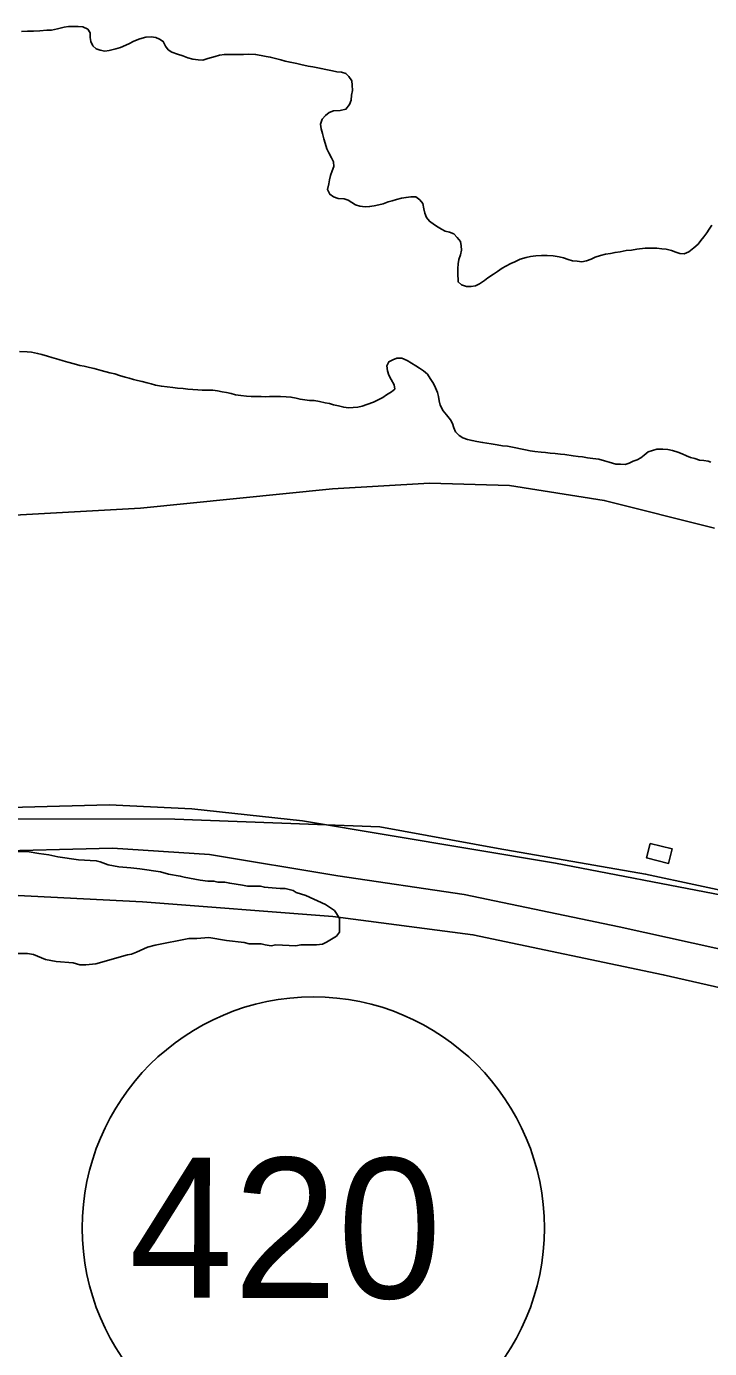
# Model space of a CAD drawing. Extents: x 3219052 to 3256913, y 800770 to 826146.
# Drawn here: x 3225888 to 3226376, y 811124 to 812068 of the extents above; entities that cross this region are included whole.
import ezdxf

# ---------------------------------------------------------------- set-up
doc = ezdxf.new("R2010")
doc.units = 0
for name, color, linetype in [('V-BLDG-OTLN', 7, 'Continuous'), ('V-LEVE-TOET', 7, 'Continuous'), ('V-ROAD-CNTR', 7, 'Continuous'), ('V-ROAD-IDEN', 7, 'Continuous'), ('V-SITE-VEGE', 7, 'Continuous'), ('V-TOPO-SHOR', 7, 'Continuous')]:
    doc.layers.add(name, color=color, linetype=linetype)

msp = doc.modelspace()

# ---------------------------------------------------------------- linework, layer by layer
at = {"layer": 'V-BLDG-OTLN'}
msp.add_lwpolyline([(3226333.46, 811484.59), (3226349.14, 811480.66), (3226346.54, 811470.28), (3226330.86, 811474.21)], close=True, dxfattribs=at)
at = {"layer": 'V-LEVE-TOET'}
for points in [[(3226379.26, 811709.6), (3226300.63, 811729.4), (3226233.04, 811739.99), (3226175.86, 811741.7), (3226106.6, 811737.68), (3225969.34, 811724), (3225784.71, 811713.76), (3225663.06, 811705.96), (3225506.36, 811692.05), (3225421.83, 811685.37), (3225377.01, 811685.25), (3225288.85, 811695.13), (3225188.83, 811707.8), (3225096.98, 811717.86), (3224985.21, 811728.33), (3224845.17, 811738.28), (3224736, 811753.4), (3224650.29, 811772.1), (3224512.96, 811812.41), (3224384.3, 811851.55)], [(3226384.72, 811447.56), (3226265.79, 811470.59), (3226085.03, 811500.66), (3226006.03, 811509.37), (3225947.08, 811512.21), (3225814.21, 811508.48), (3225726.3, 811501.01), (3225560.12, 811487.31), (3225467.41, 811482.59), (3225380.5, 811483.46), (3225314.16, 811485.21), (3225245.58, 811490.18), (3225083.41, 811508.27), (3224890.07, 811526.99), (3224759.85, 811542.36), (3224674.61, 811558.17), (3224535.96, 811590.77), (3224420.28, 811623.59), (3224260.95, 811666.89), (3224128.25, 811702.03), (3224000.38, 811737.32), (3223867.04, 811773.75)]]:
    msp.add_lwpolyline(points, dxfattribs=at)
at = {"layer": 'V-ROAD-CNTR'}
msp.add_lwpolyline([(3226467.79, 811390.64), (3226311.22, 811425.06), (3226200.67, 811448.06), (3226110.34, 811461.52), (3226018.76, 811476.63), (3225949.43, 811481.28), (3225854.63, 811478.78), (3225782.52, 811479.07), (3225711.54, 811463.27), (3225637.32, 811456.89), (3225534.61, 811448.56), (3225438.59, 811448.49), (3225335.49, 811453.69), (3225238.4, 811455.58), (3225074.5, 811473.46), (3224931.86, 811486.9), (3224799.61, 811502.84), (3224679.21, 811521.47), (3224583.38, 811541.67), (3224458.35, 811575.39), (3224252.77, 811635), (3224068.88, 811681.7)], dxfattribs=at)
at = {"layer": 'V-ROAD-IDEN'}
msp.add_circle((3226092.87, 811210.03), 165, dxfattribs=at)
at = {"layer": 'V-SITE-VEGE'}
for points in [[(3226055.56, 812047.13), (3226051.62, 812047.81), (3226046.85, 812047.99), (3226042.9, 812047.68), (3226037.14, 812047.71), (3226032.7, 812047.89), (3226029.41, 812047.91), (3226025.79, 812047.27), (3226022.66, 812046.46), (3226017.55, 812044.83), (3226013.93, 812043.86), (3226010.64, 812044.04), (3226006.86, 812044.56), (3226003.24, 812045.39), (3225999.63, 812046.73), (3225995.85, 812048.06), (3225991.91, 812049.56), (3225989.29, 812051.05), (3225987.32, 812053.69), (3225985.69, 812057.16), (3225983.07, 812058.81), (3225980.28, 812059.98), (3225977.16, 812060.48), (3225973.37, 812060.17), (3225969.08, 812058.88), (3225964.64, 812057.25), (3225961.01, 812055.46), (3225955.07, 812052.85), (3225951.78, 812051.88), (3225947.01, 812050.59), (3225943.88, 812050.27), (3225940.75, 812050.78), (3225937.8, 812051.95), (3225935.34, 812054.09), (3225933.87, 812057.06), (3225933.4, 812060.02), (3225933.57, 812063.15), (3225931.77, 812065.79), (3225928.33, 812067.45), (3225924.88, 812067.79), (3225921.42, 812067.81), (3225918.13, 812067.83), (3225915, 812067.35), (3225910.06, 812066.05), (3225905.78, 812065.25), (3225902.66, 812065.27), (3225897.56, 812064.79), (3225893.11, 812064.48), (3225888.67, 812064.34), (3225884.39, 812064.2)], [(3226240.62, 811901.69), (3226236.83, 811899.9), (3226234.03, 811898.59), (3226230.4, 811896.8), (3226227.76, 811895.17), (3226224.46, 811892.88), (3226221.66, 811890.92), (3226217.53, 811888.3), (3226215.06, 811886.34), (3226211.59, 811884.05), (3226208.62, 811882.75), (3226205.49, 811882.11), (3226202.21, 811882.12), (3226198.59, 811883.46), (3226196.3, 811885.44), (3226196, 811891.86), (3226196.01, 811894.98), (3226196.36, 811898.44), (3226196.86, 811901.39), (3226198.03, 811904.84), (3226198.71, 811908.13), (3226198.55, 811911.26), (3226197.91, 811914.22), (3226195.62, 811917.19), (3226193.33, 811919.67), (3226190.04, 811921), (3226187.09, 811921.67), (3226184.3, 811923.16), (3226182, 811924.49), (3226179.37, 811926.15), (3226175.77, 811928.8), (3226173.81, 811931.44), (3226172.5, 811934.41), (3226171.86, 811937.7), (3226171.06, 811941.49), (3226168.93, 811943.96), (3226166.14, 811946.28), (3226162.52, 811946.3), (3226159.07, 811945.82), (3226155.77, 811945.17), (3226152.31, 811944.2), (3226149.18, 811943.4), (3226146.22, 811942.59), (3226142.76, 811941.29), (3226139.63, 811940.48), (3226136.34, 811939.83), (3226133.04, 811939.19), (3226129.92, 811939.04), (3226125.97, 811939.55), (3226123.02, 811940.39), (3226120.39, 811942.21), (3226117.77, 811943.87), (3226114.81, 811944.7), (3226110.54, 811945.05), (3226107.25, 811946.22), (3226104.63, 811948.04), (3226103, 811951.5), (3226103.84, 811955.45), (3226104.34, 811958.4), (3226105.18, 811961.36), (3226106.35, 811964.81), (3226107.51, 811967.77), (3226107.2, 811971.06), (3226105.9, 811974.02), (3226103.94, 811977.49), (3226102.47, 811980.46), (3226101.34, 811984.41), (3226100.36, 811987.7), (3226099.4, 811991.49), (3226098.42, 811994.79), (3226098.11, 811998.08), (3226099.28, 812001.69), (3226101.59, 812004.15), (3226104.07, 812006.28), (3226107.36, 812007.58), (3226112.14, 812007.88), (3226116.09, 812008.69), (3226118.74, 812012.13), (3226119.9, 812015.25), (3226120.25, 812018.87), (3226120.75, 812021.99), (3226120.61, 812025.94), (3226120.29, 812029.07), (3226118.33, 812032.2), (3226116.04, 812034.35), (3226113.08, 812035.19), (3226109.63, 812035.53), (3226106.51, 812036.21), (3226101.91, 812037.05), (3226098.45, 812037.72), (3226092.54, 812038.9), (3226089.25, 812039.41), (3226083.99, 812040.58), (3226081.03, 812041.42), (3226076.27, 812042.27), (3226072.82, 812043.1), (3226069.7, 812043.94), (3226065.75, 812044.95), (3226062.14, 812045.95), (3226059.18, 812046.45), (3226055.56, 812047.13)], [(3226377.41, 811926.03), (3226375.52, 811923.22), (3226373.79, 811920.41), (3226371.75, 811917.6), (3226369.55, 811915.1), (3226367.67, 811912.3), (3226364.53, 811909.68), (3226361.06, 811906.9), (3226357.77, 811905.59), (3226354.64, 811905.78), (3226351.69, 811906.77), (3226348.73, 811907.94), (3226344.79, 811908.78), (3226341.66, 811909.12), (3226338.21, 811909.47), (3226333.77, 811909.49), (3226329.82, 811909.51), (3226323.9, 811908.71), (3226320.11, 811908.23), (3226316.32, 811907.92), (3226312.04, 811906.95), (3226308.42, 811906.48), (3226305.13, 811905.83), (3226301.51, 811905.36), (3226297.88, 811904.39), (3226294.26, 811903.09), (3226291.29, 811901.62), (3226288, 811900.48), (3226284.54, 811899.84), (3226281.25, 811900.19), (3226277.96, 811900.53), (3226274.84, 811901.37), (3226271.56, 811902.54), (3226268.43, 811903.37), (3226264.16, 811904.05), (3226259.88, 811904.23), (3226255.94, 811904.42), (3226251.66, 811904.11), (3226248.04, 811903.63), (3226244.91, 811902.98), (3226240.62, 811901.69)], [(3225881.36, 811478.79), (3225888.43, 811478.76), (3225896.9, 811477.3), (3225903.96, 811476.56), (3225910.32, 811475.12), (3225925.15, 811472.93), (3225937.86, 811472.17), (3225940.69, 811471.45), (3225946.33, 811469.31), (3225954.09, 811467.86), (3225962.57, 811467.11), (3225968.93, 811466.38), (3225983.75, 811464.19), (3225989.4, 811462.75), (3225997.87, 811461.3), (3226000.7, 811460.58), (3226011.99, 811458.41), (3226017.64, 811457.67), (3226021.89, 811457.65), (3226024.71, 811456.94), (3226029.65, 811456.91), (3226033.18, 811456.19), (3226042.36, 811454.74), (3226045.89, 811454.01), (3226055.08, 811453.97), (3226057.9, 811453.25), (3226060.73, 811453.24), (3226069.2, 811452.49), (3226072.74, 811452.48), (3226078.38, 811451.04), (3226080.5, 811449.62), (3226087.55, 811447.46), (3226101.66, 811441.04), (3226107.99, 811436.77), (3226109.4, 811434.65), (3226111.5, 811431.1), (3226111.46, 811421.21), (3226109.32, 811418.39), (3226102.24, 811414.19), (3226099.41, 811412.78), (3226095.16, 811412.1), (3226083.86, 811412.15), (3226080.32, 811411.46), (3226066.19, 811412.23), (3226062.66, 811411.54), (3226058.42, 811412.26), (3226055.6, 811412.98), (3226047.12, 811413.02)], [(3226047.12, 811413.02), (3226043.59, 811413.75), (3226030.88, 811415.22), (3226018.17, 811417.39), (3226009.69, 811416.73), (3226004.03, 811416.75), (3225979.98, 811411.92), (3225974.33, 811410.53), (3225966.54, 811407.03), (3225963, 811405.64), (3225960.17, 811404.94), (3225937.53, 811398.68), (3225930.46, 811398.01), (3225926.22, 811398.03), (3225921.28, 811399.46)], [(3225921.28, 811399.46), (3225909.27, 811400.22), (3225901.5, 811401.68), (3225893.04, 811405.25), (3225888.81, 811405.97), (3225881.03, 811406.01)]]:
    msp.add_lwpolyline(points, dxfattribs=at)
at = {"layer": 'V-TOPO-SHOR'}
for points in [[(3226102.47, 811980.46), (3226101.34, 811984.41), (3226100.36, 811987.7), (3226099.4, 811991.49), (3226098.42, 811994.79), (3226098.11, 811998.08), (3226099.28, 812001.69), (3226101.59, 812004.15), (3226104.07, 812006.28), (3226107.36, 812007.58), (3226112.14, 812007.88), (3226116.09, 812008.69), (3226118.74, 812012.13), (3226119.9, 812015.25), (3226120.25, 812018.87), (3226120.75, 812021.99), (3226120.61, 812025.94), (3226120.29, 812029.07), (3226118.33, 812032.2), (3226116.04, 812034.35), (3226113.08, 812035.19), (3226109.63, 812035.53), (3226106.51, 812036.21), (3226101.91, 812037.05), (3226098.45, 812037.72), (3226092.54, 812038.9), (3226089.25, 812039.41), (3226083.99, 812040.58), (3226081.03, 812041.42), (3226076.27, 812042.27), (3226072.82, 812043.1), (3226069.7, 812043.94), (3226065.75, 812044.95), (3226062.14, 812045.95), (3226059.18, 812046.45), (3226055.56, 812047.13), (3226051.62, 812047.81), (3226046.85, 812047.99), (3226042.9, 812047.68), (3226037.14, 812047.71), (3226032.7, 812047.89), (3226029.41, 812047.91), (3226025.79, 812047.27), (3226022.66, 812046.46), (3226017.55, 812044.83), (3226013.93, 812043.86), (3226010.64, 812044.04), (3226006.86, 812044.56), (3226003.24, 812045.39), (3225999.63, 812046.73), (3225995.85, 812048.06), (3225991.91, 812049.56), (3225989.29, 812051.05), (3225987.32, 812053.69), (3225985.69, 812057.16), (3225983.07, 812058.81), (3225980.28, 812059.97), (3225977.16, 812060.48), (3225973.37, 812060.17), (3225969.08, 812058.88), (3225964.64, 812057.25), (3225961.01, 812055.46), (3225955.08, 812052.85), (3225951.78, 812051.88), (3225947.01, 812050.59), (3225943.88, 812050.27), (3225940.75, 812050.78), (3225937.8, 812051.95), (3225935.34, 812054.09), (3225933.87, 812057.06), (3225933.4, 812060.02), (3225933.57, 812063.15), (3225931.77, 812065.79), (3225928.33, 812067.45), (3225924.88, 812067.79), (3225921.42, 812067.81), (3225918.13, 812067.83), (3225915, 812067.35), (3225910.06, 812066.05), (3225905.78, 812065.25), (3225902.66, 812065.27), (3225897.56, 812064.79), (3225893.11, 812064.48), (3225888.67, 812064.34), (3225884.39, 812064.2)], [(3223226.35, 811979.85), (3223380.2, 811925.64), (3223585.3, 811837.97), (3224000.76, 811726.76), (3224559.82, 811574.19), (3224706.03, 811545.66), (3224854.81, 811524.82), (3225011.29, 811503.96), (3225185.73, 811480.5), (3225334.53, 811467.36), (3225465.42, 811474.78), (3225596.28, 811474.51), (3225727.18, 811489.63), (3225878.6, 811502.14), (3225994.07, 811501.9), (3226140.32, 811496.46), (3226224.97, 811480.89), (3226330.13, 811462.71), (3226632.79, 811397.92), (3227020.04, 811297.04), (3227266.26, 811242.64), (3227376.57, 811229.57), (3227474.09, 811234.5)], [(3226367.67, 811912.3), (3226364.53, 811909.68), (3226361.06, 811906.9), (3226357.77, 811905.59), (3226354.64, 811905.78), (3226351.69, 811906.77), (3226348.73, 811907.94), (3226344.79, 811908.78), (3226341.66, 811909.12), (3226338.21, 811909.47), (3226333.77, 811909.49), (3226329.82, 811909.51), (3226323.9, 811908.71), (3226320.11, 811908.23), (3226316.32, 811907.92), (3226312.04, 811906.95), (3226308.42, 811906.48), (3226305.13, 811905.83), (3226301.51, 811905.36), (3226297.88, 811904.39), (3226294.26, 811903.09), (3226291.29, 811901.62), (3226288, 811900.48), (3226284.54, 811899.84), (3226281.25, 811900.19), (3226277.96, 811900.53), (3226274.84, 811901.37), (3226271.56, 811902.54), (3226268.43, 811903.37), (3226264.16, 811904.05), (3226259.88, 811904.23), (3226255.93, 811904.42), (3226251.66, 811904.11), (3226248.04, 811903.63), (3226244.91, 811902.98), (3226240.62, 811901.69), (3226236.83, 811899.9), (3226234.03, 811898.59), (3226230.4, 811896.8), (3226227.76, 811895.17), (3226224.46, 811892.88), (3226221.66, 811890.92), (3226217.53, 811888.3), (3226215.06, 811886.34), (3226211.59, 811884.05), (3226208.62, 811882.75), (3226205.49, 811882.11), (3226202.21, 811882.12), (3226198.59, 811883.46), (3226196.3, 811885.44), (3226196, 811891.86), (3226196.01, 811894.98), (3226196.36, 811898.44), (3226196.86, 811901.39), (3226198.03, 811904.84), (3226198.71, 811908.13), (3226198.55, 811911.26), (3226197.91, 811914.22), (3226195.62, 811917.19), (3226193.33, 811919.67), (3226190.04, 811921), (3226187.09, 811921.67), (3226184.3, 811923.16), (3226182, 811924.49), (3226179.37, 811926.15), (3226175.77, 811928.8), (3226173.81, 811931.44), (3226172.5, 811934.41), (3226171.86, 811937.7), (3226171.06, 811941.49), (3226168.93, 811943.96), (3226166.14, 811946.28), (3226162.52, 811946.3), (3226159.07, 811945.82), (3226155.77, 811945.17), (3226152.31, 811944.2), (3226149.18, 811943.4), (3226146.22, 811942.59), (3226142.76, 811941.29), (3226139.63, 811940.48), (3226136.34, 811939.83), (3226133.04, 811939.19), (3226129.92, 811939.04), (3226125.97, 811939.55), (3226123.02, 811940.39), (3226120.39, 811942.21), (3226117.77, 811943.87), (3226114.81, 811944.7), (3226110.54, 811945.05), (3226107.25, 811946.22), (3226104.63, 811948.04), (3226103, 811951.5), (3226103.84, 811955.45), (3226104.34, 811958.4), (3226105.18, 811961.36), (3226106.35, 811964.81), (3226107.51, 811967.77), (3226107.2, 811971.06), (3226105.9, 811974.02), (3226103.94, 811977.49), (3226102.47, 811980.46)], [(3226377.41, 811926.03), (3226375.52, 811923.22), (3226373.79, 811920.41), (3226371.75, 811917.6), (3226369.55, 811915.1), (3226367.67, 811912.3)], [(3226131.17, 811797.95), (3226127.79, 811796.84), (3226124.73, 811796.05), (3226121.36, 811795.74), (3226117.98, 811795.59), (3226114.61, 811795.93), (3226110.76, 811796.91), (3226107.23, 811797.73), (3226104.34, 811798.55), (3226101.29, 811799.21), (3226097.28, 811800.19), (3226093.59, 811800.69), (3226090.22, 811800.86), (3226086.84, 811801.2), (3226083.47, 811801.7), (3226080.58, 811802.51), (3226076.89, 811803.17), (3226073.52, 811803.35), (3226069.34, 811803.69), (3226065.97, 811803.54), (3226061.63, 811803.56), (3226058.58, 811803.42), (3226055.53, 811803.59), (3226052.48, 811803.6), (3226048.46, 811803.62), (3226045.25, 811803.8), (3226041.07, 811804.3), (3226037.38, 811804.8), (3226034.17, 811805.78), (3226030.96, 811806.44), (3226027.75, 811807.09), (3226024.38, 811807.75), (3226021.17, 811808.25), (3226017.31, 811808.26), (3226013.46, 811808.28), (3226010.41, 811808.46), (3226006.87, 811808.63), (3226003.18, 811808.97), (3225999.97, 811809.31), (3225995.79, 811809.49), (3225992.58, 811809.98), (3225988.41, 811810.64), (3225984.39, 811810.98), (3225980.06, 811811.81), (3225977.17, 811812.62), (3225974.12, 811813.44), (3225970.75, 811814.26), (3225967.38, 811815.08), (3225964.5, 811815.89), (3225961.29, 811816.71), (3225958.4, 811817.53), (3225954.55, 811818.67), (3225951.18, 811819.81), (3225947.49, 811820.63), (3225941.39, 811822.27), (3225936.42, 811823.73), (3225933.05, 811824.39), (3225929.19, 811825.37), (3225926.15, 811825.87), (3225921.97, 811826.85), (3225917.48, 811828.16), (3225914.27, 811829.14), (3225911.22, 811830.11), (3225906.09, 811831.42), (3225903.04, 811832.4), (3225899.03, 811833.54), (3225895.98, 811834.36), (3225891.49, 811835.18), (3225888.44, 811835.52), (3225882.97, 811835.71)], [(3226376.78, 811756.66), (3226374.85, 811757.47), (3226371.8, 811757.97), (3226368.75, 811758.31), (3226365.22, 811759.29), (3226362.33, 811760.1), (3226359.29, 811761.4), (3226356.24, 811762.7), (3226353.19, 811764), (3226349.34, 811765.14), (3226346.14, 811765.8), (3226342.44, 811765.98), (3226338.26, 811766.16), (3226335.05, 811765.21), (3226331.99, 811764.1), (3226329.25, 811761.86), (3226326.83, 811759.94), (3226324.09, 811758.35), (3226321.2, 811757.56), (3226318.46, 811756.12), (3226315.56, 811755.01), (3226312.35, 811755.35), (3226308.98, 811755.37), (3226304.16, 811756.67), (3226300.79, 811757.81), (3226296.78, 811758.79), (3226292.45, 811759.46), (3226288.76, 811759.96), (3226285.22, 811760.46), (3226282.01, 811760.79), (3226278.32, 811761.29), (3226272.54, 811762.12), (3226269.49, 811762.45), (3226265.47, 811762.95), (3226262.1, 811763.29), (3226258.73, 811763.63), (3226255.52, 811763.96), (3226251.02, 811764.46), (3226247.81, 811764.96), (3226244.44, 811765.46), (3226240.91, 811766.28), (3226237.54, 811766.94), (3226231.44, 811768.09), (3226228.07, 811768.43), (3226224.21, 811769.08), (3226219.88, 811769.75), (3226216.83, 811770.24), (3226213.78, 811770.9), (3226209.61, 811771.56), (3226206.24, 811772.22), (3226203.03, 811772.88), (3226199.66, 811774.18), (3226196.94, 811775.8), (3226194.38, 811778.38), (3226193.27, 811781.28), (3226192.15, 811784.33), (3226190.72, 811787.07), (3226188, 811790.46), (3226185.61, 811793.52), (3226183.38, 811797.55), (3226182.75, 811800.6), (3226182.28, 811803.66), (3226181.49, 811806.55), (3226180.06, 811809.93), (3226178.79, 811812.83), (3226176.4, 811816.54), (3226174.32, 811819.6), (3226171.44, 811822.02), (3226168.72, 811823.96), (3226165.99, 811825.58), (3226162.95, 811827.36), (3226159.91, 811829.3), (3226156.06, 811831.09), (3226152.52, 811830.94), (3226149.63, 811829.83), (3226146.73, 811828.4), (3226145.43, 811825.51), (3226145.9, 811821.97), (3226146.85, 811818.92), (3226148.44, 811815.7), (3226150.51, 811811.99), (3226151.14, 811808.94), (3226148.72, 811806.86), (3226145.18, 811804.79), (3226142.44, 811802.87), (3226139.22, 811801.28), (3226135.84, 811799.53), (3226131.17, 811797.95)], [(3226547.99, 811344.22), (3226342.81, 811390.83), (3226206.87, 811419.34), (3226106.83, 811432.38), (3225970.85, 811442.93), (3225863.09, 811448.29), (3225739.9, 811435.72), (3225644.93, 811425.65), (3225532, 811413.06)]]:
    msp.add_lwpolyline(points, dxfattribs=at)

# ---------------------------------------------------------------- texts
at = {"layer": 'V-ROAD-IDEN'}
msp.add_text('420', height=100, rotation=359.87988, dxfattribs=at).set_placement((3225961.27, 811160.31))

doc.saveas('drawing.dxf')
